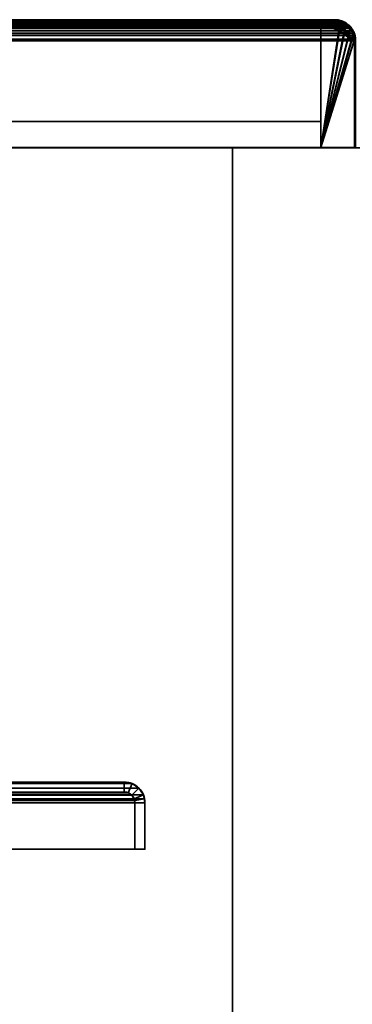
# Model space of a CAD drawing. Header units: millimetres. Extents: x -603 to 3703, y -121 to 193.
# Tile 736 of 1056: x 1983 to 2033, y 47 to 193. Entities that reach past the tile are written whole.
import ezdxf

# ---------------------------------------------------------------- set-up
doc = ezdxf.new("R2010")
doc.units = ezdxf.units.MM
doc.layers.add('152', color=7, linetype='Continuous', true_color=0xffffff)

# ---------------------------------------------------------------- blocks, each defined once
blk = doc.blocks.new('UG_SURFACE_094')
at = {"layer": '152', "color": 252, "linetype": 'Continuous', "lineweight": 35}
for points in [[(2000.1, 79.77, 2047.35), (999.9, 79.77, 2047.35), (998.9, 79.1, 2048.35), (2001.1, 79.1, 2048.35)], [(1998.92, 80, 2046.17), (1001.08, 80, 2046.17), (999.9, 79.77, 2047.35), (2000.1, 79.77, 2047.35)], [(1021.92, 80, 2025.33), (1001.08, 80, 2046.17), (1998.92, 80, 2046.17), (1978.08, 80, 2025.33)], [(1998.92, 78.5, 2046.17), (1978.08, 78.5, 2025.33), (1978.08, 80, 2025.33), (1998.92, 80, 2046.17)], [(1998.92, 80, 2046.17), (2000.1, 79.77, 2047.35), (1999.52, 78.38, 2046.77), (1998.92, 78.5, 2046.17)], [(2000.1, 79.77, 2047.35), (2001.1, 79.1, 2048.35), (2000.04, 78.04, 2047.29), (1999.52, 78.38, 2046.77)], [(2001.94, 77.52, 2049.19), (2001.77, 78.1, 2049.02), (998.23, 78.1, 2049.02), (998.06, 77.52, 2049.19)], [(2001.1, 79.1, 2048.35), (998.9, 79.1, 2048.35), (998.23, 78.1, 2049.02), (2001.77, 78.1, 2049.02)], [(2000.38, 77.52, 2047.63), (999.62, 77.52, 2047.63), (999.96, 78.04, 2047.29), (2000.04, 78.04, 2047.29)], [(2000.04, 78.04, 2047.29), (999.96, 78.04, 2047.29), (1000.48, 78.38, 2046.77), (1999.52, 78.38, 2046.77)], [(1999.52, 78.38, 2046.77), (1000.48, 78.38, 2046.77), (1001.08, 78.5, 2046.17), (1998.92, 78.5, 2046.17)], [(1021.92, 78.5, 2025.33), (1978.08, 78.5, 2025.33), (1998.92, 78.5, 2046.17), (1001.08, 78.5, 2046.17)], [(2000.38, 77.52, 2047.63), (2000.04, 78.04, 2047.29), (2001.1, 79.1, 2048.35), (2001.77, 78.1, 2049.02)], [(2000.47, 77.23, 2047.72), (2000.38, 77.52, 2047.63), (2001.77, 78.1, 2049.02), (2001.94, 77.52, 2049.19)], [(998, 76.92, 2049.25), (2002, 76.92, 2049.25), (2001.94, 77.52, 2049.19)], [(998.06, 77.52, 2049.19), (998, 76.92, 2049.25), (2001.94, 77.52, 2049.19)], [(998, 76.92, 2049.25), (998, 70, 2049.25), (2002, 70, 2049.25), (2002, 76.92, 2049.25)], [(2000.5, 76.92, 2047.75), (999.5, 76.92, 2047.75), (999.53, 77.23, 2047.72)], [(999.5, 76.92, 2047.75), (2000.5, 76.92, 2047.75), (2000.5, 70, 2047.75), (999.5, 70, 2047.75)], [(999.53, 77.23, 2047.72), (999.62, 77.52, 2047.63), (2000.38, 77.52, 2047.63), (2000.47, 77.23, 2047.72)], [(2000.47, 77.23, 2047.72), (2000.5, 76.92, 2047.75), (999.53, 77.23, 2047.72)], [(2000.5, 76.92, 2047.75), (2000.47, 77.23, 2047.72), (2001.94, 77.52, 2049.19), (2002, 76.92, 2049.25)], [(2002, 76.92, 2049.25), (2002, 70, 2049.25), (2000.5, 70, 2047.75), (2000.5, 76.92, 2047.75)], [(999.5, 70, 2047.75), (2000.5, 70, 2047.75), (2002, 70, 2049.25), (998, 70, 2049.25)]]:
    blk.add_3dface(points, dxfattribs=at)
blk = doc.blocks.new('UG_SURFACE_095')
at = {"layer": '152', "color": 252, "linetype": 'Continuous', "lineweight": 35}
for points in [[(1978.08, 80, 2025.33), (1998.92, 80, 2046.17), (1998.92, 80, -8.75), (1978.08, 80, -8.75)], [(1978.08, 80, -8.75), (1998.92, 80, -8.75), (1998.92, 78.5, -8.75), (1978.08, 78.5, -8.75)], [(1998.92, 80, 2046.17), (1978.08, 80, 2025.33), (1978.08, 78.5, 2025.33), (1998.92, 78.5, 2046.17)], [(2000.1, 79.77, 2047.35), (2000.1, 79.77, -8.75), (1998.92, 80, -8.75), (1998.92, 80, 2046.17)], [(1998.92, 80, -8.75), (2000.1, 79.77, -8.75), (1999.52, 78.38, -8.75), (1998.92, 78.5, -8.75)], [(1998.92, 78.5, 2046.17), (1999.52, 78.38, 2046.77), (2000.1, 79.77, 2047.35), (1998.92, 80, 2046.17)], [(2000.1, 79.77, -8.75), (2001.1, 79.1, -8.75), (2000.04, 78.04, -8.75), (1999.52, 78.38, -8.75)], [(1999.52, 78.38, 2046.77), (2000.04, 78.04, 2047.29), (2001.1, 79.1, 2048.35), (2000.1, 79.77, 2047.35)], [(2001.1, 79.1, 2048.35), (2001.1, 79.1, -8.75), (2000.1, 79.77, -8.75), (2000.1, 79.77, 2047.35)], [(1978.08, 78.5, 2025.33), (1978.08, 78.5, -8.75), (1998.92, 78.5, -8.75), (1998.92, 78.5, 2046.17)], [(1998.92, 78.5, 2046.17), (1998.92, 78.5, -8.75), (1999.52, 78.38, -8.75), (1999.52, 78.38, 2046.77)], [(1999.52, 78.38, 2046.77), (1999.52, 78.38, -8.75), (2000.04, 78.04, -8.75), (2000.04, 78.04, 2047.29)], [(2000.38, 77.52, -8.75), (2000.04, 78.04, -8.75), (2001.1, 79.1, -8.75), (2001.77, 78.1, -8.75)], [(2001.77, 78.1, 2049.02), (2001.1, 79.1, 2048.35), (2000.04, 78.04, 2047.29), (2000.38, 77.52, 2047.63)], [(2000.04, 78.04, 2047.29), (2000.04, 78.04, -8.75), (2000.38, 77.52, -8.75), (2000.38, 77.52, 2047.63)], [(2000.5, 76.92, -8.75), (2000.38, 77.52, -8.75), (2001.77, 78.1, -8.75), (2002, 76.92, -8.75)], [(2001.94, 77.52, 2049.19), (2001.77, 78.1, 2049.02), (2000.38, 77.52, 2047.63), (2000.47, 77.23, 2047.72)], [(2001.77, 78.1, 2049.02), (2001.77, 78.1, -8.75), (2001.1, 79.1, -8.75), (2001.1, 79.1, 2048.35)], [(2002, 76.92, -8.75), (2001.77, 78.1, -8.75), (2001.77, 78.1, 2049.02)], [(2001.77, 78.1, 2049.02), (2001.94, 77.52, 2049.19), (2002, 76.92, -8.75)], [(2000.5, 76.92, -8.75), (2000.47, 77.23, 2047.72), (2000.38, 77.52, 2047.63)], [(2000.38, 77.52, 2047.63), (2000.38, 77.52, -8.75), (2000.5, 76.92, -8.75)], [(2002, 76.92, 2049.25), (2001.94, 77.52, 2049.19), (2000.47, 77.23, 2047.72), (2000.5, 76.92, 2047.75)], [(2000.5, 76.92, -8.75), (2000.5, 76.92, 2047.75), (2000.47, 77.23, 2047.72)], [(2002, 76.92, -8.75), (2002, 70, -8.75), (2000.5, 70, -8.75), (2000.5, 76.92, -8.75)], [(2000.5, 76.92, 2047.75), (2000.5, 70, 2047.75), (2002, 70, 2049.25), (2002, 76.92, 2049.25)], [(2000.5, 76.92, 2047.75), (2000.5, 76.92, -8.75), (2000.5, 70, -8.75), (2000.5, 70, 2047.75)], [(2001.94, 77.52, 2049.19), (2002, 76.92, 2049.25), (2002, 76.92, -8.75)], [(2002, 76.92, 2049.25), (2002, 70, 2049.25), (2002, 70, -8.75), (2002, 76.92, -8.75)], [(2000.5, 70, 2047.75), (2000.5, 70, -8.75), (2002, 70, -8.75), (2002, 70, 2049.25)]]:
    blk.add_3dface(points, dxfattribs=at)
blk = doc.blocks.new('UG_SURFACE_100')
at = {"layer": '152', "color": 7, "linetype": 'Continuous', "lineweight": 35}
for points in [[(968.95, 193.23, 2078.3), (2031.06, 193.29, 2078.31), (2030.15, 193.45, 2077.4)], [(2030.15, 193.45, 2077.4), (969.85, 193.45, 2077.4), (968.95, 193.23, 2078.3)], [(2030.15, 193.45, 2077.4), (1976.15, 193.45, 2023.4), (1023.85, 193.45, 2023.4), (969.85, 193.45, 2077.4)], [(2030.15, 193.3, 2077.4), (1976.15, 193.3, 2023.4), (1976.15, 193.45, 2023.4), (2030.15, 193.45, 2077.4)], [(2031.16, 193.13, 2078.41), (2030.15, 193.3, 2077.4), (2030.15, 193.45, 2077.4), (2031.06, 193.29, 2078.31)], [(2032.59, 192.23, 2079.84), (967.41, 192.25, 2079.84), (967.01, 191.66, 2080.24)], [(967.01, 191.66, 2080.24), (2032.89, 191.85, 2080.14), (2032.59, 192.23, 2079.84)], [(967.15, 191.6, 2080.1), (967.64, 192.33, 2079.61), (2032.76, 191.77, 2080.01)], [(967.53, 192.43, 2079.72), (967.41, 192.25, 2079.84), (2032.59, 192.23, 2079.84)], [(2031.88, 192.86, 2079.13), (968.12, 192.88, 2079.13), (967.53, 192.43, 2079.72)], [(967.53, 192.43, 2079.72), (2032.27, 192.63, 2079.52), (2031.88, 192.86, 2079.13)], [(967.53, 192.43, 2079.72), (2032.59, 192.23, 2079.84), (2032.27, 192.63, 2079.52)], [(2032.76, 191.77, 2080.01), (967.64, 192.33, 2079.61), (967.74, 192.4, 2079.51)], [(2032.26, 192.4, 2079.51), (967.74, 192.4, 2079.51), (968.49, 192.97, 2078.76)], [(967.74, 192.4, 2079.51), (2032.26, 192.4, 2079.51), (2032.76, 191.77, 2080.01)], [(968.12, 192.88, 2079.13), (2031.88, 192.86, 2079.13), (2031.21, 193.27, 2078.46)], [(968.42, 193.11, 2078.83), (968.12, 192.88, 2079.13), (2031.21, 193.27, 2078.46)], [(968.42, 193.11, 2078.83), (2031.21, 193.27, 2078.46), (2031.06, 193.29, 2078.31)], [(2031.06, 193.29, 2078.31), (968.95, 193.23, 2078.3), (968.42, 193.11, 2078.83)], [(2032.17, 192.52, 2079.42), (968.49, 192.97, 2078.76), (968.75, 193.04, 2078.5)], [(2032.17, 192.52, 2079.42), (2032.26, 192.4, 2079.51), (968.49, 192.97, 2078.76)], [(968.75, 193.04, 2078.5), (969.85, 193.3, 2077.4), (2030.15, 193.3, 2077.4)], [(2030.15, 193.3, 2077.4), (2031.16, 193.13, 2078.41), (968.75, 193.04, 2078.5)], [(2031.16, 193.13, 2078.41), (2031.25, 193.07, 2078.5), (968.75, 193.04, 2078.5)], [(968.75, 193.04, 2078.5), (2031.25, 193.07, 2078.5), (2032.17, 192.52, 2079.42)], [(2030.15, 193.3, 2077.4), (969.85, 193.3, 2077.4), (1023.85, 193.3, 2023.4), (1976.15, 193.3, 2023.4)], [(2031.06, 193.29, 2078.31), (2031.21, 193.27, 2078.46), (2031.16, 193.13, 2078.41)], [(2031.25, 193.07, 2078.5), (2031.16, 193.13, 2078.41), (2031.21, 193.27, 2078.46)], [(2031.21, 193.27, 2078.46), (2031.88, 192.86, 2079.13), (2032.17, 192.52, 2079.42), (2031.25, 193.07, 2078.5)], [(2031.88, 192.86, 2079.13), (2032.27, 192.63, 2079.52), (2032.17, 192.52, 2079.42)], [(2032.26, 192.4, 2079.51), (2032.17, 192.52, 2079.42), (2032.27, 192.63, 2079.52), (2032.59, 192.23, 2079.84)], [(2032.59, 192.23, 2079.84), (2032.89, 191.85, 2080.14), (2032.76, 191.77, 2080.01), (2032.26, 192.4, 2079.51)], [(2033.27, 190.54, 2080.52), (966.72, 190.55, 2080.53), (966.7, 190.3, 2080.55)], [(966.7, 190.3, 2080.55), (2033.3, 190.3, 2080.55), (2033.27, 190.54, 2080.52)], [(966.76, 190.9, 2080.49), (966.72, 190.55, 2080.53), (2033.27, 190.54, 2080.52)], [(966.76, 190.9, 2080.49), (2033.19, 191.12, 2080.44), (2033.07, 191.43, 2080.32)], [(2033.07, 191.43, 2080.32), (966.93, 191.43, 2080.32), (966.76, 190.9, 2080.49)], [(966.76, 190.9, 2080.49), (2033.27, 190.54, 2080.52), (2033.19, 191.12, 2080.44)], [(2033.15, 190.3, 2080.4), (966.85, 190.3, 2080.4), (966.9, 190.87, 2080.35)], [(966.9, 190.87, 2080.35), (967.08, 191.39, 2080.17), (2032.92, 191.39, 2080.17)], [(2032.92, 191.39, 2080.17), (2033.05, 191.09, 2080.3), (966.9, 190.87, 2080.35)], [(2033.05, 191.09, 2080.3), (2033.15, 190.3, 2080.4), (966.9, 190.87, 2080.35)], [(966.93, 191.43, 2080.32), (2033.07, 191.43, 2080.32), (2032.89, 191.85, 2080.14)], [(967.01, 191.66, 2080.24), (966.93, 191.43, 2080.32), (2032.89, 191.85, 2080.14)], [(2032.76, 191.77, 2080.01), (967.08, 191.39, 2080.17), (967.15, 191.6, 2080.1)], [(2032.76, 191.77, 2080.01), (2032.92, 191.39, 2080.17), (967.08, 191.39, 2080.17)], [(2032.92, 191.39, 2080.17), (2032.76, 191.77, 2080.01), (2032.89, 191.85, 2080.14), (2033.07, 191.43, 2080.32)], [(966.7, 190.3, 2080.55), (966.7, 174.45, 2080.55), (2033.3, 174.45, 2080.55), (2033.3, 190.3, 2080.55)], [(2033.15, 190.3, 2080.4), (2033.15, 174.45, 2080.4), (966.85, 174.45, 2080.4), (966.85, 190.3, 2080.4)], [(2033.15, 174.45, 2080.4), (2033.3, 174.45, 2080.55), (966.7, 174.45, 2080.55), (966.85, 174.45, 2080.4)]]:
    blk.add_3dface(points, dxfattribs=at)
blk = doc.blocks.new('UG_SURFACE_102')
at = {"layer": '152', "color": 14, "linetype": 'Continuous', "lineweight": 35}
for points in [[(2032.47, 192.14, 2079.72), (967.52, 192.16, 2079.73), (967.15, 191.6, 2080.1)], [(967.15, 191.6, 2080.1), (2032.76, 191.77, 2080.01), (2032.47, 192.14, 2079.72)], [(967.64, 192.33, 2079.61), (967.52, 192.16, 2079.73), (2032.47, 192.14, 2079.72)], [(2031.8, 192.74, 2079.05), (968.2, 192.76, 2079.05), (967.64, 192.33, 2079.61)], [(967.64, 192.33, 2079.61), (2032.17, 192.52, 2079.42), (2031.8, 192.74, 2079.05)], [(967.64, 192.33, 2079.61), (2032.47, 192.14, 2079.72), (2032.17, 192.52, 2079.42)], [(968.2, 192.76, 2079.05), (2031.8, 192.74, 2079.05), (2031.16, 193.13, 2078.41)], [(968.49, 192.97, 2078.76), (968.2, 192.76, 2079.05), (2031.16, 193.13, 2078.41)], [(968.49, 192.97, 2078.76), (2031.16, 193.13, 2078.41), (2031.01, 193.15, 2078.26)], [(2031.01, 193.15, 2078.26), (968.99, 193.09, 2078.26), (968.49, 192.97, 2078.76)], [(968.99, 193.09, 2078.26), (2031.01, 193.15, 2078.26), (2030.15, 193.3, 2077.4)], [(2030.15, 193.3, 2077.4), (969.85, 193.3, 2077.4), (968.99, 193.09, 2078.26)], [(2030.15, 193.3, 2077.4), (2028.15, 193.3, 2075.4), (971.85, 193.3, 2075.4), (969.85, 193.3, 2077.4)], [(2028.15, 174.45, 2075.4), (971.85, 174.45, 2075.4), (971.85, 193.3, 2075.4), (2028.15, 193.3, 2075.4)], [(2028.15, 174.45, 2075.4), (2028.15, 193.3, 2075.4), (2030.15, 193.3, 2077.4), (2031.01, 193.15, 2078.26)], [(2031.01, 193.15, 2078.26), (2031.16, 193.13, 2078.41), (2031.8, 192.74, 2079.05), (2028.15, 174.45, 2075.4)], [(2031.8, 192.74, 2079.05), (2032.17, 192.52, 2079.42), (2032.47, 192.14, 2079.72), (2028.15, 174.45, 2075.4)], [(2032.47, 192.14, 2079.72), (2032.76, 191.77, 2080.01), (2032.93, 191.37, 2080.18), (2028.15, 174.45, 2075.4)], [(2033.12, 190.53, 2080.37), (966.87, 190.54, 2080.38), (966.85, 190.3, 2080.4)], [(966.85, 190.3, 2080.4), (2033.15, 190.3, 2080.4), (2033.12, 190.53, 2080.37)], [(966.9, 190.87, 2080.35), (966.87, 190.54, 2080.38), (2033.12, 190.53, 2080.37)], [(2032.93, 191.37, 2080.18), (967.07, 191.38, 2080.18), (966.9, 190.87, 2080.35)], [(966.9, 190.87, 2080.35), (2033.05, 191.09, 2080.3), (2032.93, 191.37, 2080.18)], [(966.9, 190.87, 2080.35), (2033.12, 190.53, 2080.37), (2033.05, 191.09, 2080.3)], [(967.07, 191.38, 2080.18), (2032.93, 191.37, 2080.18), (2032.76, 191.77, 2080.01)], [(967.15, 191.6, 2080.1), (967.07, 191.38, 2080.18), (2032.76, 191.77, 2080.01)], [(2028.15, 174.45, 2075.4), (2032.93, 191.37, 2080.18), (2033.05, 191.09, 2080.3), (2033.12, 190.53, 2080.37)], [(2033.12, 190.53, 2080.37), (2033.15, 190.3, 2080.4), (2033.15, 174.45, 2080.4), (2028.15, 174.45, 2075.4)], [(966.85, 190.3, 2080.4), (966.85, 174.45, 2080.4), (2033.15, 174.45, 2080.4), (2033.15, 190.3, 2080.4)], [(2028.15, 174.45, 2075.4), (2033.15, 174.45, 2080.4), (966.85, 174.45, 2080.4), (971.85, 174.45, 2075.4)]]:
    blk.add_3dface(points, dxfattribs=at)
blk = doc.blocks.new('UG_SURFACE_103')
at = {"layer": '152', "color": 41, "linetype": 'Continuous', "lineweight": 35}
for points in [[(971.85, 193.3, 2075.4), (971.85, 178.3, 2075.4), (2028.15, 178.3, 2075.4), (2028.15, 193.3, 2075.4)], [(2028.15, 193.3, 2075.4), (1978.15, 193.3, 2025.4), (1021.85, 193.3, 2025.4), (971.85, 193.3, 2075.4)], [(1978.15, 193.3, 2025.4), (2028.15, 193.3, 2075.4), (2028.15, 178.3, 2075.4), (1978.15, 178.3, 2025.4)], [(1978.15, 178.3, 2025.4), (2028.15, 178.3, 2075.4), (971.85, 178.3, 2075.4), (1021.85, 178.3, 2025.4)]]:
    blk.add_3dface(points, dxfattribs=at)
blk = doc.blocks.new('UG_SURFACE_105')
at = {"layer": '152', "color": 7, "linetype": 'Continuous', "lineweight": 35}
for points in [[(2030.15, 193.45, 2077.4), (2030.15, 193.45, -5.75), (1976.15, 193.45, -5.75), (1976.15, 193.45, 2023.4)], [(1976.15, 193.45, -5.75), (2030.15, 193.45, -5.75), (2030.15, 193.3, -5.75), (1976.15, 193.3, -5.75)], [(1976.15, 193.3, 2023.4), (2030.15, 193.3, 2077.4), (2030.15, 193.45, 2077.4), (1976.15, 193.45, 2023.4)], [(2030.31, 193.27, -5.75), (2030.15, 193.3, -5.75), (2030.15, 193.45, -5.75), (2030.32, 193.42, -5.75)], [(2030.15, 193.45, 2077.4), (2031.23, 193.25, -5.75), (2030.32, 193.42, -5.75)], [(2031.3, 193.23, -5.75), (2031.23, 193.25, -5.75), (2030.15, 193.45, 2077.4)], [(2030.15, 193.45, 2077.4), (2031.3, 193.15, 2078.55), (2031.3, 193.23, -5.75)], [(2030.32, 193.42, -5.75), (2030.15, 193.45, -5.75), (2030.15, 193.45, 2077.4)], [(2031.3, 193.15, 2078.55), (2030.15, 193.45, 2077.4), (2030.15, 193.3, 2077.4), (2031.25, 193.04, 2078.5)], [(2030.15, 193.3, 2077.4), (1976.15, 193.3, 2023.4), (1976.15, 193.3, -5.75), (2030.15, 193.3, -5.75)], [(2030.31, 193.27, -5.75), (2031.25, 193.04, 2078.5), (2030.15, 193.3, 2077.4)], [(2030.15, 193.3, 2077.4), (2030.15, 193.3, -5.75), (2030.31, 193.27, -5.75)], [(2031.18, 193.1, -5.75), (2030.31, 193.27, -5.75), (2030.32, 193.42, -5.75), (2031.23, 193.25, -5.75)], [(2031.25, 193.04, 2078.5), (2030.31, 193.27, -5.75), (2031.18, 193.1, -5.75)], [(2031.25, 193.09, -5.75), (2031.18, 193.1, -5.75), (2031.23, 193.25, -5.75), (2031.3, 193.23, -5.75)], [(2031.25, 193.04, 2078.5), (2031.18, 193.1, -5.75), (2031.25, 193.09, -5.75)], [(2031.31, 193.23, -5.75), (2032.04, 192.75, -5.75), (2031.95, 192.63, -5.75), (2031.25, 193.09, -5.75)], [(2031.25, 193.09, -5.75), (2031.3, 193.23, -5.75), (2031.31, 193.23, -5.75)], [(2031.25, 193.09, -5.75), (2031.25, 193.09, -5.75), (2031.31, 193.23, -5.75)], [(2031.25, 193.04, 2078.5), (2031.51, 192.97, 2078.76), (2031.7, 193.04, 2078.95), (2031.3, 193.15, 2078.55)], [(2031.25, 193.04, 2078.5), (2031.25, 193.09, -5.75), (2031.95, 192.63, -5.75)], [(2031.25, 193.09, -5.75), (2031.25, 193.09, -5.75), (2031.25, 193.04, 2078.5)], [(2031.95, 192.63, -5.75), (2031.51, 192.97, 2078.76), (2031.25, 193.04, 2078.5)], [(2032.04, 192.75, -5.75), (2031.31, 193.23, -5.75), (2031.3, 193.15, 2078.55)], [(2031.3, 193.15, 2078.55), (2031.31, 193.23, -5.75), (2031.3, 193.23, -5.75)], [(2032.38, 192.53, -5.75), (2032.04, 192.75, -5.75), (2031.3, 193.15, 2078.55)], [(2031.3, 193.15, 2078.55), (2031.7, 193.04, 2078.95), (2032.38, 192.53, -5.75)], [(2032.34, 192.45, 2079.59), (2031.7, 193.04, 2078.95), (2031.51, 192.97, 2078.76), (2032.26, 192.4, 2079.51)], [(2031.95, 192.63, -5.75), (2032.26, 192.4, 2079.51), (2031.51, 192.97, 2078.76)], [(2031.7, 193.04, 2078.95), (2032.34, 192.45, 2079.59), (2032.38, 192.53, -5.75)], [(2032.27, 192.42, -5.75), (2031.95, 192.63, -5.75), (2032.04, 192.75, -5.75), (2032.38, 192.53, -5.75)], [(2031.95, 192.63, -5.75), (2032.27, 192.42, -5.75), (2032.26, 192.4, 2079.51)], [(2032.26, 192.4, 2079.51), (2032.36, 192.33, 2079.61), (2032.34, 192.45, 2079.59)], [(2032.26, 192.4, 2079.51), (2032.27, 192.42, -5.75), (2032.55, 192, -5.75)], [(2032.55, 192, -5.75), (2032.36, 192.33, 2079.61), (2032.26, 192.4, 2079.51)], [(2032.38, 192.53, -5.75), (2032.67, 192.09, -5.75), (2032.55, 192, -5.75), (2032.27, 192.42, -5.75)], [(2032.67, 192.09, -5.75), (2032.38, 192.53, -5.75), (2032.34, 192.45, 2079.59)], [(2032.34, 192.45, 2079.59), (2032.77, 192.05, 2080.02), (2032.67, 192.09, -5.75)], [(2032.77, 192.05, 2080.02), (2032.34, 192.45, 2079.59), (2032.36, 192.33, 2079.61), (2032.85, 191.6, 2080.1)], [(2032.91, 191.48, -5.75), (2032.85, 191.6, 2080.1), (2032.36, 192.33, 2079.61)], [(2032.36, 192.33, 2079.61), (2032.55, 192, -5.75), (2032.91, 191.48, -5.75)], [(2032.91, 191.48, -5.75), (2032.55, 192, -5.75), (2032.67, 192.09, -5.75), (2033.06, 191.5, -5.75)], [(2033.06, 191.5, -5.75), (2032.67, 192.09, -5.75), (2032.77, 192.05, 2080.02)], [(2033.07, 191.46, -5.75), (2033.06, 191.5, -5.75), (2032.77, 192.05, 2080.02)], [(2032.77, 192.05, 2080.02), (2033.05, 191.43, 2080.3), (2033.07, 191.46, -5.75)], [(2032.85, 191.6, 2080.1), (2033.05, 191.43, 2080.3), (2032.77, 192.05, 2080.02)]]:
    blk.add_3dface(points, dxfattribs=at)
blk = doc.blocks.new('UG_SURFACE_106')
at = {"layer": '152', "color": 41, "linetype": 'Continuous', "lineweight": 35}
for points in [[(2028.15, 193.3, 2075.4), (2028.15, 193.3, -5.75), (1978.15, 193.3, -5.75), (1978.15, 193.3, 2025.4)], [(2028.15, 178.3, -5.75), (1978.15, 178.3, -5.75), (1978.15, 193.3, -5.75), (2028.15, 193.3, -5.75)], [(1978.15, 178.3, 2025.4), (2028.15, 178.3, 2075.4), (2028.15, 193.3, 2075.4), (1978.15, 193.3, 2025.4)], [(2028.15, 193.3, 2075.4), (2028.15, 178.3, 2075.4), (2028.15, 178.3, -5.75), (2028.15, 193.3, -5.75)], [(1978.15, 178.3, 2025.4), (1978.15, 178.3, -5.75), (2028.15, 178.3, -5.75), (2028.15, 178.3, 2075.4)]]:
    blk.add_3dface(points, dxfattribs=at)
blk = doc.blocks.new('UG_SURFACE_107')
at = {"layer": '152', "color": 14, "linetype": 'Continuous', "lineweight": 35}
for points in [[(2030.15, 193.3, 2077.4), (2030.15, 193.3, -5.75), (2028.15, 193.3, -5.75), (2028.15, 193.3, 2075.4)], [(2028.15, 174.45, -5.75), (2028.15, 174.45, 2075.4), (2028.15, 193.3, 2075.4), (2028.15, 193.3, -5.75)], [(2028.15, 193.3, -5.75), (2033.11, 190.48, -5.75), (2033.15, 190.3, -5.75)], [(2028.15, 193.3, -5.75), (2031.9, 192.67, -5.75), (2032.27, 192.42, -5.75), (2032.52, 192.05, -5.75)], [(2031.9, 192.67, -5.75), (2028.15, 193.3, -5.75), (2030.15, 193.3, -5.75), (2031.1, 193.11, -5.75)], [(2028.15, 193.3, -5.75), (2032.96, 191.27, -5.75), (2033.11, 190.48, -5.75)], [(2032.52, 192.05, -5.75), (2032.92, 191.45, -5.75), (2032.96, 191.27, -5.75), (2028.15, 193.3, -5.75)], [(2033.15, 190.3, -5.75), (2033.15, 174.45, -5.75), (2028.15, 174.45, -5.75), (2028.15, 193.3, -5.75)], [(2031.09, 193.05, 2078.34), (2030.15, 193.3, 2077.4), (2028.15, 193.3, 2075.4), (2028.15, 174.45, 2075.4)], [(2031.91, 192.65, 2079.16), (2031.63, 192.91, 2078.88), (2031.09, 193.05, 2078.34), (2028.15, 174.45, 2075.4)], [(2028.15, 174.45, 2075.4), (2032.55, 192.06, 2079.8), (2031.91, 192.65, 2079.16)], [(2032.97, 191.26, 2080.22), (2032.64, 191.97, 2079.89), (2032.55, 192.06, 2079.8), (2028.15, 174.45, 2075.4)], [(2031.1, 193.11, -5.75), (2030.15, 193.3, -5.75), (2030.15, 193.3, 2077.4)], [(2030.15, 193.3, 2077.4), (2031.09, 193.05, 2078.34), (2031.1, 193.11, -5.75)], [(2031.3, 193.07, -5.75), (2031.1, 193.11, -5.75), (2031.09, 193.05, 2078.34)], [(2031.9, 192.67, -5.75), (2031.3, 193.07, -5.75), (2031.09, 193.05, 2078.34)], [(2031.09, 193.05, 2078.34), (2031.63, 192.91, 2078.88), (2031.9, 192.67, -5.75)], [(2031.1, 193.11, -5.75), (2031.3, 193.07, -5.75), (2031.9, 192.67, -5.75)], [(2031.63, 192.91, 2078.88), (2031.91, 192.65, 2079.16), (2031.9, 192.67, -5.75)], [(2032.27, 192.42, -5.75), (2031.9, 192.67, -5.75), (2031.91, 192.65, 2079.16)], [(2032.52, 192.05, -5.75), (2032.27, 192.42, -5.75), (2031.91, 192.65, 2079.16)], [(2031.91, 192.65, 2079.16), (2032.55, 192.06, 2079.8), (2032.52, 192.05, -5.75)], [(2032.92, 191.45, -5.75), (2032.52, 192.05, -5.75), (2032.55, 192.06, 2079.8)], [(2032.96, 191.27, -5.75), (2032.92, 191.45, -5.75), (2032.55, 192.06, 2079.8)], [(2032.55, 192.06, 2079.8), (2032.64, 191.97, 2079.89), (2032.96, 191.27, -5.75)], [(2032.64, 191.97, 2079.89), (2032.97, 191.26, 2080.22), (2032.96, 191.27, -5.75)], [(2028.15, 174.45, 2075.4), (2033.13, 190.48, 2080.38), (2033.05, 191.08, 2080.3), (2032.97, 191.26, 2080.22)], [(2033.11, 190.48, -5.75), (2032.96, 191.27, -5.75), (2032.97, 191.26, 2080.22)], [(2032.97, 191.26, 2080.22), (2033.05, 191.08, 2080.3), (2033.11, 190.48, -5.75)], [(2033.05, 191.08, 2080.3), (2033.13, 190.48, 2080.38), (2033.11, 190.48, -5.75)], [(2028.15, 174.45, 2075.4), (2033.15, 174.45, 2080.4), (2033.15, 190.3, 2080.4), (2033.13, 190.48, 2080.38)], [(2033.15, 190.3, -5.75), (2033.11, 190.48, -5.75), (2033.13, 190.48, 2080.38)], [(2033.13, 190.48, 2080.38), (2033.15, 190.3, 2080.4), (2033.15, 190.3, -5.75)], [(2033.15, 190.3, 2080.4), (2033.15, 174.45, 2080.4), (2033.15, 174.45, -5.75), (2033.15, 190.3, -5.75)], [(2028.15, 174.45, 2075.4), (2028.15, 174.45, -5.75), (2033.15, 174.45, -5.75), (2033.15, 174.45, 2080.4)]]:
    blk.add_3dface(points, dxfattribs=at)
blk = doc.blocks.new('UG_SURFACE_179')
at = {"layer": '152', "color": 252, "linetype": 'Continuous', "lineweight": 35}
for points in [[(835, 174.4, 2212.25), (2165, 174.4, 2212.25), (2015, 174.4, 2062.25), (985, 174.4, 2062.25)], [(2165, -18, 2212.25), (2165, 174.4, 2212.25), (835, 174.4, 2212.25), (835, -18, 2212.25)], [(985, -18, 2062.25), (985, 174.4, 2062.25), (2015, 174.4, 2062.25), (2015, -18, 2062.25)], [(2015, -18, 2062.25), (2015, 174.4, 2062.25), (2015, 174.4, -8.75), (2015, -18, -8.75)], [(2165, 174.4, 2212.25), (2165, 174.4, -8.75), (2015, 174.4, -8.75), (2015, 174.4, 2062.25)], [(2015, -18, -8.75), (2015, 174.4, -8.75), (2165, 174.4, -8.75), (2165, -18, -8.75)]]:
    blk.add_3dface(points, dxfattribs=at)

msp = doc.modelspace()

# ---------------------------------------------------------------- linework, layer by layer
at = {"layer": '152', "color": 7, "linetype": 'Continuous', "lineweight": 35}
for p, q in [((969.85, 193.45, 2077.4), (2030.15, 193.45, 2077.4)), ((2030.15, 193.45, 2077.4), (1976.15, 193.45, 2023.4)), ((2030.15, 193.45, -5.75), (1976.15, 193.45, -5.75)), ((1976.15, 193.45, 2023.4), (2030.15, 193.45, 2077.4)), ((2030.15, 193.45, 2077.4), (2030.15, 193.45, -5.75)), ((1976.15, 193.3, 2023.4), (2030.15, 193.3, 2077.4)), ((2030.15, 193.3, 2077.4), (1976.15, 193.3, 2023.4)), ((2030.15, 193.3, -5.75), (1976.15, 193.3, -5.75)), ((966.7, 190.3, 2080.55), (2033.3, 190.3, 2080.55)), ((966.85, 190.3, 2080.4), (2033.15, 190.3, 2080.4)), ((966.7, 174.45, 2080.55), (2033.3, 174.45, 2080.55)), ((966.85, 174.45, 2080.4), (2033.15, 174.45, 2080.4))]:
    msp.add_line(p, q, dxfattribs=at)
at = {"layer": '152', "color": 14, "linetype": 'Continuous', "lineweight": 35}
for p, q in [((969.85, 193.3, 2077.4), (2030.15, 193.3, 2077.4)), ((971.85, 193.3, 2075.4), (2028.15, 193.3, 2075.4)), ((2028.15, 193.3, -5.75), (2030.15, 193.3, -5.75)), ((2030.15, 193.3, 2077.4), (2028.15, 193.3, 2075.4)), ((2028.15, 193.3, -5.75), (2028.15, 174.45, -5.75)), ((2028.15, 193.3, 2075.4), (2028.15, 193.3, -5.75)), ((2028.15, 193.3, 2075.4), (2030.15, 193.3, 2077.4)), ((2028.15, 193.3, 2075.4), (2028.15, 174.45, 2075.4)), ((2028.15, 193.3, 2075.4), (2028.15, 174.45, 2075.4)), ((2030.15, 193.3, 2077.4), (2030.15, 193.3, -5.75)), ((966.85, 190.3, 2080.4), (2033.15, 190.3, 2080.4)), ((966.85, 174.45, 2080.4), (2033.15, 174.45, 2080.4)), ((971.85, 174.45, 2075.4), (2028.15, 174.45, 2075.4)), ((2033.15, 174.45, -5.75), (2028.15, 174.45, -5.75)), ((2028.15, 174.45, 2075.4), (2033.15, 174.45, 2080.4)), ((2028.15, 174.45, 2075.4), (2028.15, 174.45, -5.75)), ((2033.15, 174.45, 2080.4), (2028.15, 174.45, 2075.4))]:
    msp.add_line(p, q, dxfattribs=at)
at = {"layer": '152', "color": 41, "linetype": 'Continuous', "lineweight": 35}
for p, q in [((971.85, 193.3, 2075.4), (2028.15, 193.3, 2075.4)), ((1978.15, 193.3, -5.75), (2028.15, 193.3, -5.75)), ((1978.15, 193.3, 2025.4), (2028.15, 193.3, 2075.4)), ((2028.15, 193.3, 2075.4), (1978.15, 193.3, 2025.4)), ((2028.15, 193.3, 2075.4), (2028.15, 193.3, -5.75)), ((2028.15, 178.3, 2075.4), (2028.15, 193.3, 2075.4)), ((2028.15, 178.3, -5.75), (2028.15, 193.3, -5.75)), ((2028.15, 178.3, 2075.4), (2028.15, 193.3, 2075.4)), ((971.85, 178.3, 2075.4), (2028.15, 178.3, 2075.4)), ((2028.15, 178.3, -5.75), (1978.15, 178.3, -5.75)), ((1978.15, 178.3, 2025.4), (2028.15, 178.3, 2075.4)), ((2028.15, 178.3, 2075.4), (1978.15, 178.3, 2025.4)), ((2028.15, 178.3, 2075.4), (2028.15, 178.3, -5.75))]:
    msp.add_line(p, q, dxfattribs=at)
at = {"layer": '152', "color": 252, "linetype": 'Continuous', "lineweight": 35}
for p, q in [((2165, 174.4, 2212.25), (835, 174.4, 2212.25)), ((985, 174.4, 2062.25), (2015, 174.4, 2062.25)), ((2015, 174.4, -8.75), (2165, 174.4, -8.75)), ((2015, 174.4, -8.75), (2015, -18, -8.75)), ((2015, 174.4, 2062.25), (2015, 174.4, -8.75)), ((2015, 174.4, 2062.25), (2015, -18, 2062.25)), ((1998.92, 80, 2046.17), (1001.08, 80, 2046.17)), ((1978.08, 80, 2025.33), (1998.92, 80, 2046.17)), ((1978.08, 80, 2025.33), (1998.92, 80, 2046.17)), ((1978.08, 80, -8.75), (1998.92, 80, -8.75)), ((1998.92, 80, -8.75), (1998.92, 80, 2046.17)), ((1998.92, 78.5, 2046.17), (1001.08, 78.5, 2046.17)), ((1978.08, 78.5, 2025.33), (1998.92, 78.5, 2046.17)), ((1978.08, 78.5, 2025.33), (1998.92, 78.5, 2046.17)), ((1978.08, 78.5, -8.75), (1998.92, 78.5, -8.75)), ((1998.92, 78.5, -8.75), (1998.92, 78.5, 2046.17)), ((2002, 76.92, 2049.25), (998, 76.92, 2049.25)), ((2000.5, 76.92, 2047.75), (999.5, 76.92, 2047.75)), ((2000.5, 76.92, -8.75), (2000.5, 76.92, 2047.75)), ((2000.5, 76.92, 2047.75), (2000.5, 70, 2047.75)), ((2000.5, 76.92, -8.75), (2000.5, 70, -8.75)), ((2000.5, 76.92, 2047.75), (2000.5, 70, 2047.75)), ((2002, 76.92, -8.75), (2002, 70, -8.75)), ((2002, 76.92, -8.75), (2002, 76.92, 2049.25)), ((2002, 76.92, 2049.25), (2002, 70, 2049.25)), ((2002, 76.92, 2049.25), (2002, 70, 2049.25)), ((2002, 70, 2049.25), (998, 70, 2049.25)), ((2000.5, 70, 2047.75), (999.5, 70, 2047.75)), ((2000.5, 70, 2047.75), (2002, 70, 2049.25)), ((2000.5, 70, -8.75), (2000.5, 70, 2047.75)), ((2000.5, 70, 2047.75), (2002, 70, 2049.25)), ((2000.5, 70, -8.75), (2002, 70, -8.75)), ((2002, 70, -8.75), (2002, 70, 2049.25))]:
    msp.add_line(p, q, dxfattribs=at)
at = {"layer": '152', "color": 14, "linetype": 'Continuous', "lineweight": 35}
msp.add_arc((2030.15, 190.3, -5.75), 3, 0, 90, dxfattribs=at)
at = {"layer": '152', "color": 252, "linetype": 'Continuous', "lineweight": 35, "extrusion": (0, 0, -1)}
for radius in [3.08, 1.58]:
    msp.add_arc((-1998.92, 76.92, 8.75), radius, 90, 180, dxfattribs=at)
at = {"layer": '152', "color": 252, "linetype": 'Continuous', "lineweight": 35, "extrusion": (0.707107, 6.12323e-17, -0.707107)}
for major_axis, start_param, end_param in [((-3.08, 0, -3.08), 1.570796, 3.141593), ((3.08, 0, 3.08), 4.712389, 6.283185), ((1.58, 0, 1.58), 4.712389, 6.283185), ((-1.58, 0, -1.58), 1.570796, 3.141593)]:
    msp.add_ellipse((1998.92, 76.92, 2046.17), major_axis=major_axis, ratio=0.707107, start_param=start_param, end_param=end_param, dxfattribs=at)
at = {"layer": '152', "color": 7, "linetype": 'Continuous', "lineweight": 35}
for points in [[(2033.3, 190.3, -5.75), (2033.3, 193.45, -5.75), (2030.15, 193.45, -5.75)], [(2030.15, 193.45, 2077.4), (2033.3, 193.45, 2080.55), (2033.3, 190.3, 2080.55)]]:
    msp.add_rational_spline(points, [1, 0.707106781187, 1], degree=2, dxfattribs=at)
for points, knots in [([(2033.3, 190.3, 2080.55), (2033.3, 190.81, 2080.55), (2033.17, 191.3, 2080.42), (2032.76, 192.12, 2080.01), (2032.49, 192.45, 2079.74), (2031.57, 193.22, 2078.82), (2030.86, 193.45, 2078.11), (2030.15, 193.45, 2077.4)], [0, 0, 0, 0, 0.25, 0.25, 0.5, 0.5, 1, 1, 1, 1]), ([(2033.15, 190.3, 2080.4), (2033.15, 190.78, 2080.4), (2033.03, 191.25, 2080.28), (2032.64, 192.03, 2079.89), (2032.38, 192.35, 2079.63), (2031.5, 193.08, 2078.75), (2030.83, 193.3, 2078.08), (2030.15, 193.3, 2077.4)], [0, 0, 0, 0, 0.25, 0.25, 0.5, 0.5, 1, 1, 1, 1]), ([(2033.15, 190.3, -5.75), (2033.15, 191.09, -5.75), (2032.83, 191.87, -5.75), (2031.72, 192.98, -5.75), (2030.94, 193.3, -5.75), (2030.15, 193.3, -5.75)], [0, 0, 0, 0, 0.5, 0.5, 1, 1, 1, 1]), ([(2030.15, 193.3, 2077.4), (2030.83, 193.3, 2078.08), (2031.5, 193.08, 2078.75), (2032.37, 192.35, 2079.62), (2032.64, 192.04, 2079.89), (2033.03, 191.25, 2080.28), (2033.15, 190.78, 2080.4), (2033.15, 190.3, 2080.4)], [0, 0, 0, 0, 0.5, 0.5, 0.75, 0.75, 1, 1, 1, 1])]:
    msp.add_open_spline(points, degree=3, knots=knots, dxfattribs=at)
for points, degree in [([(2030.15, 193.3, -5.75), (2030.15, 193.45, -5.75)], 1), ([(969.85, 193.3, 2077.4), (1323.28, 193.3, 2077.4), (1676.72, 193.3, 2077.4), (2030.15, 193.3, 2077.4)], 3), ([(2030.15, 193.3, 2077.4), (2030.15, 193.3, 1383.02), (2030.15, 193.3, 688.63), (2030.15, 193.3, -5.75)], 3)]:
    msp.add_open_spline(points, degree=degree, dxfattribs=at)
at = {"layer": '152', "color": 14, "linetype": 'Continuous', "lineweight": 35}
msp.add_rational_spline([(2030.15, 193.3, 2077.4), (2033.15, 193.3, 2080.4), (2033.15, 190.3, 2080.4)], [1, 0.707106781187, 1], degree=2, dxfattribs=at)
msp.add_open_spline([(2033.15, 190.3, 2080.4), (2033.15, 190.78, 2080.4), (2033.03, 191.25, 2080.28), (2032.64, 192.03, 2079.89), (2032.38, 192.35, 2079.63), (2031.5, 193.08, 2078.75), (2030.83, 193.3, 2078.08), (2030.15, 193.3, 2077.4)], degree=3, knots=[0, 0, 0, 0, 0.25, 0.25, 0.5, 0.5, 1, 1, 1, 1], dxfattribs=at)

# ---------------------------------------------------------------- block references
at = {"layer": '152', "color": 7, "linetype": 'Continuous', "lineweight": 35}
for name in ['UG_SURFACE_100', 'UG_SURFACE_105']:
    msp.add_blockref(name, (0, 0), dxfattribs=at)
at = {"layer": '152', "color": 14, "linetype": 'Continuous', "lineweight": 35}
for name in ['UG_SURFACE_102', 'UG_SURFACE_107']:
    msp.add_blockref(name, (0, 0), dxfattribs=at)
at = {"layer": '152', "color": 41, "linetype": 'Continuous', "lineweight": 35}
for name in ['UG_SURFACE_103', 'UG_SURFACE_106']:
    msp.add_blockref(name, (0, 0), dxfattribs=at)
at = {"layer": '152', "color": 252, "linetype": 'Continuous', "lineweight": 35}
for name in ['UG_SURFACE_179', 'UG_SURFACE_094', 'UG_SURFACE_095']:
    msp.add_blockref(name, (0, 0), dxfattribs=at)

doc.saveas('drawing.dxf')
